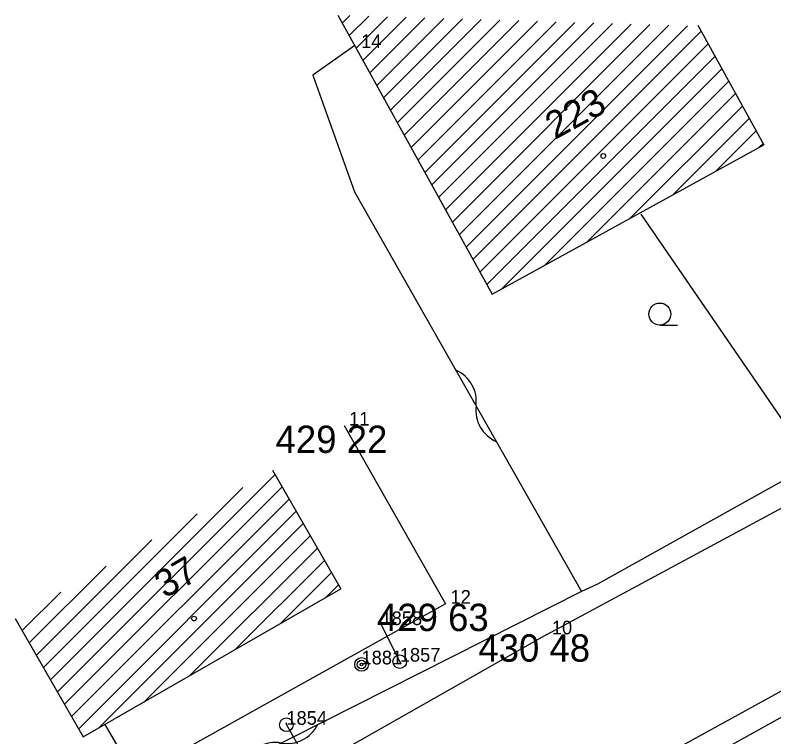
# Model space of a CAD drawing. Extents: x -559180 to -551373, y -1076947 to -1072071.
# Drawn here: x -554540.14 to -554512.38, y -1072790.85 to -1072764.44 of the extents above; entities that cross this region are included whole.
import ezdxf

# ---------------------------------------------------------------- set-up
doc = ezdxf.new("R2010")
doc.units = 0
for name, color, linetype in [('12_PLOTY', 7, 'Continuous'), ('13_PLOTY', 7, 'Continuous'), ('14_BUDOVY', 7, 'Continuous'), ('17_KOMUNIKACE', 7, 'Continuous'), ('18_POLOHOPIS', 7, 'Continuous'), ('1_VODA_ZN', 7, 'Continuous'), ('20_EL_ZN', 7, 'Continuous'), ('27_HRANA_PATA', 7, 'Continuous'), ('2_VODOVOD', 7, 'Continuous'), ('30_SDEL_ZN', 7, 'Continuous'), ('32', 7, 'Continuous'), ('3_BODY', 7, 'Continuous'), ('45_ZN_KULTURY', 7, 'Continuous'), ('47_ZN_STAV_OBJ$', 7, 'Continuous'), ('54_C_POPISNA', 7, 'Continuous'), ('6_VYSKY', 7, 'Continuous')]:
    doc.layers.add(name, color=color, linetype=linetype)

# ---------------------------------------------------------------- blocks, each defined once
blk = doc.blocks.new('POINT_DISPLAY')
blk.add_line((0, 0), (0, 0))
blk = doc.blocks.new('ZAHRAD')
at = {"layer": '45_ZN_KULTURY'}
blk.add_line((0, 0), (0.65, 0.003), dxfattribs=at)
blk.add_circle((0, 0.403), 0.403, dxfattribs=at)
blk = doc.blocks.new('BZ')
at = {"layer": '47_ZN_STAV_OBJ$'}
blk.add_circle((0, 0), 0.0875, dxfattribs=at)
blk = doc.blocks.new('SLB')
at = {"layer": '20_EL_ZN'}
for radius in [0.25, 0.158, 0.05]:
    blk.add_circle((0, 0), radius, dxfattribs=at)
blk = doc.blocks.new('SV')
at = {"layer": '1_VODA_ZN'}
blk.add_circle((0, 0), 0.25, dxfattribs=at)
blk = doc.blocks.new('SDEP')
at = {"layer": '30_SDEL_ZN'}
for centre, radius, start, end in [((0.75, -1.001), 1.251, 53.1529, 126.8469), ((2.25, 1), 1.25, 233.13, 306.8698)]:
    blk.add_arc(centre, radius, start, end, dxfattribs=at)

msp = doc.modelspace()

# ---------------------------------------------------------------- linework, layer by layer
at = {"layer": '12_PLOTY'}
for p, q in [((-554528.11, -1072779.46), (-554524.4, -1072785.98)), ((-554524.4, -1072785.98), (-554536.76, -1072792.88))]:
    msp.add_line(p, q, dxfattribs=at)
at = {"layer": '13_PLOTY'}
for p, q in [((-554506.11, -1072778.17), (-554518.83, -1072785.26)), ((-554518.83, -1072785.26), (-554519.419, -1072785.536)), ((-554519.419, -1072785.536), (-554534.84, -1072793.31))]:
    msp.add_line(p, q, dxfattribs=at)
at = {"layer": '14_BUDOVY'}
for p, q in [((-554528.336, -1072764.436), (-554522.69, -1072774.65)), ((-554515.161, -1072764.799), (-554512.75, -1072769.18)), ((-554522.69, -1072774.65), (-554512.75, -1072769.18)), ((-554530.724, -1072781.096), (-554528.23, -1072785.43)), ((-554537.65, -1072790.85), (-554528.23, -1072785.43)), ((-554540.144, -1072786.516), (-554537.65, -1072790.85))]:
    msp.add_line(p, q, dxfattribs=at)
at = {"layer": '17_KOMUNIKACE'}
for p, q in [((-554520.69, -1072787.1), (-554506.25, -1072779.33)), ((-554534.32, -1072801.37), (-554503.26, -1072784.31)), ((-554520.69, -1072787.1), (-554534.96, -1072795.2))]:
    msp.add_line(p, q, dxfattribs=at)
at = {"layer": '18_POLOHOPIS'}
for p, q in [((-554527.72, -1072765.551), (-554529.25, -1072766.63)), ((-554529.25, -1072766.63), (-554527.73, -1072770.9)), ((-554527.73, -1072770.9), (-554519.419, -1072785.536)), ((-554536.868, -1072790.4), (-554535.134, -1072793.364))]:
    msp.add_line(p, q, dxfattribs=at)
at = {"layer": '27_HRANA_PATA'}
msp.add_line((-554506.71, -1072787.13), (-554528.28, -1072799.12), dxfattribs=at)
at = {"layer": '2_VODOVOD'}
for p, q in [((-554511.6, -1072779.94), (-554517.24, -1072771.72)), ((-554526.07, -1072788.1), (-554526.74, -1072786.76)), ((-554526.02, -1072788.18), (-554526.07, -1072788.1)), ((-554530.24, -1072790.33), (-554530.22, -1072790.41)), ((-554530.22, -1072790.41), (-554524.88, -1072799.81))]:
    msp.add_line(p, q, dxfattribs=at)
at = {"layer": '32'}
for p, q in [((-554528.174, -1072764.73), (-554527.893, -1072764.449)), ((-554527.922, -1072765.184), (-554527.208, -1072764.47)), ((-554527.67, -1072765.64), (-554526.521, -1072764.491)), ((-554527.418, -1072766.095), (-554525.835, -1072764.512)), ((-554527.167, -1072766.551), (-554525.149, -1072764.533)), ((-554526.915, -1072767.006), (-554524.463, -1072764.554)), ((-554526.663, -1072767.462), (-554523.777, -1072764.575)), ((-554526.411, -1072767.917), (-554523.091, -1072764.596)), ((-554526.16, -1072768.372), (-554522.404, -1072764.616)), ((-554525.908, -1072768.828), (-554521.717, -1072764.637)), ((-554525.656, -1072769.283), (-554521.031, -1072764.658)), ((-554525.405, -1072769.739), (-554520.345, -1072764.679)), ((-554525.153, -1072770.194), (-554519.659, -1072764.7)), ((-554524.901, -1072770.649), (-554518.973, -1072764.721)), ((-554524.65, -1072771.105), (-554518.287, -1072764.742)), ((-554524.398, -1072771.56), (-554517.601, -1072764.763)), ((-554524.146, -1072772.016), (-554516.914, -1072764.783)), ((-554523.894, -1072772.471), (-554516.227, -1072764.804)), ((-554523.643, -1072772.926), (-554515.541, -1072764.825)), ((-554523.391, -1072773.382), (-554515.036, -1072765.027)), ((-554523.139, -1072773.837), (-554514.785, -1072765.483)), ((-554522.888, -1072774.293), (-554514.534, -1072765.939)), ((-554522.352, -1072774.464), (-554514.283, -1072766.395)), ((-554520.779, -1072773.599), (-554514.032, -1072766.851)), ((-554519.207, -1072772.733), (-554513.781, -1072767.307)), ((-554517.634, -1072771.868), (-554513.53, -1072767.763)), ((-554516.062, -1072771.003), (-554513.279, -1072768.219)), ((-554514.49, -1072770.137), (-554513.028, -1072768.675)), ((-554512.917, -1072769.272), (-554512.777, -1072769.131)), ((-554538.594, -1072789.209), (-554530.635, -1072781.25)), ((-554538.853, -1072788.76), (-554531.818, -1072781.725)), ((-554538.336, -1072789.658), (-554530.377, -1072781.699)), ((-554538.078, -1072790.107), (-554530.119, -1072782.148)), ((-554537.819, -1072790.555), (-554529.861, -1072782.596)), ((-554539.111, -1072788.311), (-554533.483, -1072782.683)), ((-554537.078, -1072790.521), (-554529.602, -1072783.045)), ((-554539.369, -1072787.862), (-554535.148, -1072783.642)), ((-554535.412, -1072789.563), (-554529.344, -1072783.494)), ((-554533.747, -1072788.604), (-554529.086, -1072783.943)), ((-554532.082, -1072787.646), (-554528.827, -1072784.392)), ((-554539.627, -1072787.414), (-554536.814, -1072784.6)), ((-554530.417, -1072786.688), (-554528.569, -1072784.841)), ((-554528.751, -1072785.73), (-554528.311, -1072785.289)), ((-554539.886, -1072786.965), (-554538.479, -1072785.558))]:
    msp.add_line(p, q, dxfattribs=at)

# ---------------------------------------------------------------- block references
at = {"layer": '1_VODA_ZN'}
for name, p in [('POINT_DISPLAY', (-554527.67, -1072765.64)), ('POINT_DISPLAY', (-554528.11, -1072779.46)), ('POINT_DISPLAY', (-554524.4, -1072785.98)), ('POINT_DISPLAY', (-554526.74, -1072786.76)), ('POINT_DISPLAY', (-554520.69, -1072787.1)), ('SV', (-554526.07, -1072788.1)), ('POINT_DISPLAY', (-554526.07, -1072788.1)), ('POINT_DISPLAY', (-554527.47, -1072788.2)), ('SV', (-554530.22, -1072790.41)), ('POINT_DISPLAY', (-554530.22, -1072790.41))]:
    msp.add_blockref(name, p, dxfattribs=at)
at = {"layer": '20_EL_ZN'}
msp.add_blockref('SLB', (-554527.47, -1072788.2), dxfattribs=at)
at = {"layer": '30_SDEL_ZN'}
for p, xscale, yscale, rotation in [((-554524.019, -1072777.435), 0.999999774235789, 0.9999997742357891, -60.41012678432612), ((-554531.753, -1072791.754), 1.0000009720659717, 1.0000009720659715, 26.753336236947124)]:
    msp.add_blockref('SDEP', p, dxfattribs=dict(at, xscale=xscale, yscale=yscale, rotation=rotation))
at = {"layer": '32'}
for p in [(-554527.67, -1072765.64), (-554525.101, -1072770.269), (-554540.144, -1072786.516)]:
    msp.add_blockref('POINT_DISPLAY', p, dxfattribs=at)
at = {"layer": '45_ZN_KULTURY'}
msp.add_blockref('ZAHRAD', (-554516.554, -1072775.78), dxfattribs=at)
at = {"layer": '47_ZN_STAV_OBJ$'}
for p in [(-554518.625, -1072769.59), (-554533.598, -1072786.523)]:
    msp.add_blockref('BZ', p, dxfattribs=at)

# ---------------------------------------------------------------- texts
at = {"layer": '3_BODY'}
for s, p in [(' 14', (-554527.67, -1072765.64)), (' 11', (-554528.11, -1072779.46)), (' 12', (-554524.4, -1072785.98)), ('1858', (-554526.74, -1072786.76)), (' 10', (-554520.69, -1072787.1)), ('1857', (-554526.07, -1072788.1)), ('1881', (-554527.47, -1072788.2)), ('1854', (-554530.22, -1072790.41))]:
    msp.add_text(s, height=0.5, dxfattribs=at).set_placement(p)
at = {"layer": '54_C_POPISNA'}
for s, rotation, p in [('223', 28.8241, (-554520.388, -1072769.004)), ('37', 29.9149, (-554534.666, -1072785.801))]:
    msp.add_text(s, height=1, rotation=rotation, dxfattribs=at).set_placement(p)
at = {"layer": '6_VYSKY'}
for s, p in [('429 22', (-554530.615, -1072780.46)), ('429 63', (-554526.905, -1072786.98)), ('430 48', (-554523.195, -1072788.1))]:
    msp.add_text(s, height=1, dxfattribs=at).set_placement(p)

doc.saveas('drawing.dxf')
